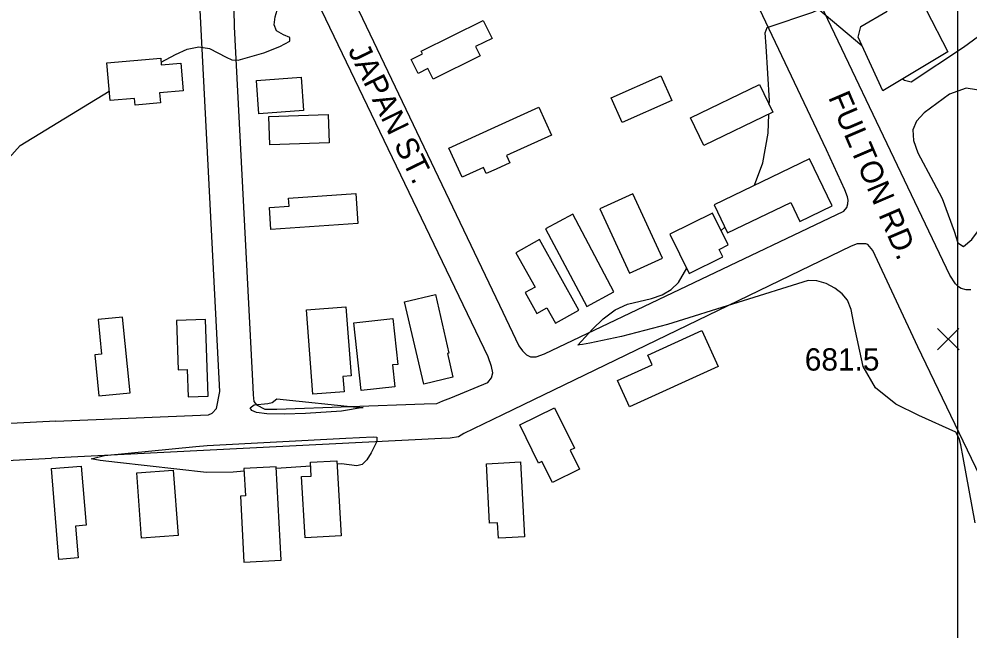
# Model space of a CAD drawing. Extents: x 79600 to 91800, y 75600 to 84400.
# Drawn here: x 81369 to 82008, y 81370 to 81781 of the extents above; entities that cross this region are included whole.
import ezdxf

# ---------------------------------------------------------------- set-up
doc = ezdxf.new("R2010")
doc.units = 0
for name, color, linetype in [('084-085$0$BLDG', 7, 'Continuous'), ('084-085$0$GRID', 7, 'Continuous'), ('084-085$0$INTER', 7, 'Continuous'), ('084-085$0$ROAD', 7, 'Continuous'), ('084-085$0$ROAD-NAME', 7, 'Continuous'), ('084-085$0$SPOTMARK', 7, 'Continuous'), ('084-085$0$SPOTS', 7, 'Continuous')]:
    doc.layers.add(name, color=color, linetype=linetype)

# ---------------------------------------------------------------- blocks, each defined once
blk = doc.blocks.new('084-085$0$SPOTX')
at = {"layer": '084-085$0$SPOTMARK'}
for p, q in [((-0.37, 0.358), (0.351, -0.358)), ((-0.012, 0), (0.347, 0.358)), ((-0.012, 0), (-0.37, -0.358))]:
    blk.add_line(p, q, dxfattribs=at)

msp = doc.modelspace()

# ---------------------------------------------------------------- linework, layer by layer
at = {"layer": '084-085$0$BLDG'}
msp.add_line((81696.36, 81431.64), (81691.33, 81431.38), dxfattribs=at)
for points in [[(81964.42, 81815.21), (81993.54, 81758.64), (81949.71, 81732.4), (81933.16, 81768.37), (81934.98, 81775.53), (81952.64, 81785.91), (81943.34, 81805.28)], [(81687.05, 81767.59), (81675.93, 81762.08), (81679.04, 81755.81), (81647.48, 81740.16), (81643.95, 81747.3), (81637.37, 81744.04), (81632.73, 81753.39), (81640.32, 81757.16), (81639.39, 81759.04), (81681.05, 81779.69)], [(81464.71, 81749.85), (81477.79, 81750.94), (81479.33, 81732.38), (81463.49, 81731.07), (81464.06, 81724.19), (81447.1, 81722.78), (81446.73, 81727.15), (81430.28, 81725.78), (81428.16, 81751.23), (81464.35, 81754.24)], [(81558.64, 81741.5), (81560.35, 81719.12), (81530.38, 81716.83), (81528.68, 81739.21)], [(81808.01, 81725.81), (81774.61, 81711), (81767.24, 81727.62), (81800.64, 81742.43)], [(81820.48, 81714.28), (81866.96, 81736.51), (81875.86, 81717.91), (81829.38, 81695.68)], [(81577.62, 81697.34), (81537.69, 81695.92), (81537.01, 81715.07), (81576.94, 81716.5)], [(81845.44, 81636.84), (81887.9, 81657.22), (81894.02, 81644.49), (81915.72, 81654.9), (81900.54, 81686.54), (81836.37, 81655.74)], [(81537.39, 81653.89), (81550.56, 81654.78), (81550.19, 81660.17), (81595.48, 81663.24), (81596.84, 81643.06), (81538.39, 81639.1)], [(81801.67, 81619.76), (81781.74, 81663.09), (81759.63, 81652.92), (81779.56, 81609.59)], [(81819.66, 81609.56), (81842.22, 81620.65), (81839.73, 81625.69), (81845.82, 81628.69), (81835.32, 81650.05), (81806.67, 81635.96)], [(81741.43, 81649.3), (81723.06, 81639.6), (81750.68, 81587.33), (81769.05, 81597.04)], [(81703.14, 81623.41), (81716.01, 81600.33), (81709.33, 81596.61), (81717.1, 81582.68), (81723.8, 81586.41), (81729.63, 81575.96), (81745.47, 81584.8), (81719, 81632.25)], [(81648.94, 81595.32), (81658.12, 81555.92), (81657.06, 81555.67), (81660.78, 81539.7), (81641.12, 81535.12), (81628.22, 81590.49)], [(81588.67, 81587.02), (81592.25, 81540.66), (81586.77, 81540.24), (81587.56, 81529.97), (81566.58, 81528.35), (81562.21, 81584.98)], [(81422.19, 81578.53), (81424.52, 81555.27), (81420.03, 81554.82), (81422.79, 81527.22), (81443.76, 81529.31), (81438.68, 81580.18)], [(81476.03, 81544.68), (81482.11, 81544.88), (81482.73, 81526.44), (81496.11, 81526.89), (81494.37, 81578.49), (81474.91, 81577.84)], [(81620.3, 81579.11), (81623.68, 81548.31), (81620.18, 81547.93), (81621.79, 81533.2), (81599.06, 81530.71), (81594.07, 81576.24)], [(81779.49, 81519.88), (81771.49, 81537.54), (81794.69, 81548.04), (81791.73, 81554.56), (81828.17, 81571.06), (81839.11, 81546.88)], [(81739.54, 81490.62), (81745.84, 81477.86), (81727.62, 81468.87), (81720.61, 81483.06), (81718.33, 81481.93), (81705.65, 81507.62), (81729.13, 81519.21), (81742.52, 81492.09)], [(81406.99, 81439.49), (81408.75, 81418.22), (81395.9, 81417.16), (81390.83, 81478.22), (81410.85, 81479.88), (81414.15, 81440.08)], [(81520.28, 81478.31), (81521.27, 81459.84), (81517.9, 81459.66), (81520.27, 81415.34), (81545.25, 81416.68), (81541.89, 81479.47)], [(81561.32, 81431.68), (81559.05, 81472.82), (81565.53, 81473.18), (81565.01, 81482.58), (81582.75, 81483.56), (81585.55, 81433.02)], [(81451.46, 81431.51), (81448.23, 81475.36), (81472.72, 81477.16), (81475.95, 81433.31)]]:
    msp.add_lwpolyline(points, close=True, dxfattribs=at)
for points in [[(81688.98, 81707.92), (81718.44, 81721.31), (81726.97, 81702.53)], [(81689.74, 81679.59), (81683.22, 81676.63), (81681.35, 81680.74), (81666.9, 81674.17), (81657.97, 81693.83), (81688.98, 81707.92)], [(81726.97, 81702.53), (81696.86, 81688.85), (81699.13, 81683.85), (81689.74, 81679.59)], [(81691.33, 81431.38), (81690.78, 81441.85), (81685.34, 81441.57), (81683.25, 81481.53), (81695.01, 81482.14)], [(81695.01, 81482.14), (81706.14, 81482.72), (81708.78, 81432.29), (81696.36, 81431.64)]]:
    msp.add_lwpolyline(points, dxfattribs=at)
at = {"layer": '084-085$0$GRID'}
msp.add_line((82000, 84000), (82000, 80000), dxfattribs=at)
at = {"layer": '084-085$0$INTER'}
for p, q in [((81841.09, 81638.3), (81843.64, 81640.59)), ((81565.16, 81479.99), (81541.95, 81478.28))]:
    msp.add_line(p, q, dxfattribs=at)
for points in [[(81963.08, 81740.4), (81964.36, 81739.43), (81968.83, 81738.33), (82003.94, 81761.66), (82027.6, 81778.98), (82050.4, 81796.1), (82062.24, 81805.94), (82071.46, 81815.59), (82073.4, 81819.6)], [(81464.57, 81751.62), (81474.14, 81756.71), (81482.11, 81760.35), (81489.9, 81762.05), (81497.1, 81760.93), (81508.37, 81755.03), (81512.19, 81753.2), (81516.49, 81753), (81533.72, 81757.96), (81544.44, 81762.08), (81551.22, 81765.76), (81551.15, 81768.15), (81546.83, 81770.05), (81542.23, 81772.61), (81540.47, 81776.74), (81541.18, 81782.16), (81542.62, 81786.52)], [(81873.41, 81723.03), (81873.51, 81725.63), (81871.27, 81762.43), (81870.79, 81771.25), (81872.1, 81774.91), (81902.81, 81785.32), (81905.66, 81786.51), (81906.1, 81787.64), (81935.68, 81762.9)], [(82018.44, 81732.08), (82018.38, 81732.12), (82005.83, 81734.05), (81994.62, 81730), (81977.54, 81717.58), (81972.36, 81712), (81969.9, 81706.02), (81970.37, 81698.97), (81973.3, 81690.75), (81983.88, 81671.01), (81989.77, 81659.96), (81997.75, 81637.97), (82000.32, 81630.1), (82003.91, 81627.7), (82009.62, 81632.36), (82023.45, 81651.23), (82029.2, 81658.84), (82030.79, 81660.37)], [(81343.64, 81608.6), (81350.77, 81638.02), (81357.4, 81674.25), (81359.09, 81681.05), (81362.19, 81687.02), (81369.81, 81695.67), (81429.75, 81732.09)], [(81863.54, 81668.78), (81869.04, 81683.83), (81872.67, 81703.76), (81873.16, 81716.62)], [(82011.95, 81441.72), (82003.71, 81485.71), (82002.2, 81494.21), (82001.06, 81498.51), (81998.83, 81502.7), (81974.09, 81514), (81958.43, 81521.62), (81944.82, 81532.5), (81936.51, 81546.85), (81930.38, 81575.89), (81928.53, 81585.35), (81926.07, 81591.49), (81922.5, 81595.87), (81917.51, 81599.7), (81911.6, 81602.79), (81905.5, 81604.62), (81899.57, 81604.78), (81804.91, 81575.21), (81774.1, 81567.01), (81752.74, 81562.69), (81747.84, 81561.76), (81745.91, 81561.39), (81744.74, 81561.33), (81754.59, 81572.06), (81761.67, 81578.97), (81769.77, 81585.02), (81778.16, 81588.78), (81794.27, 81592.75), (81801.37, 81595.23), (81807.5, 81598.75), (81812.4, 81603.49), (81817.97, 81612.98)], [(81495.5, 81493.77), (81588.69, 81498.73), (81607.22, 81499.62), (81609.57, 81499.31), (81609.55, 81496.55), (81605.73, 81488.88), (81602.9, 81484.2), (81599.67, 81480.92), (81596.09, 81480.07), (81585.89, 81481.52), (81582.88, 81481.3)], [(81520.38, 81476.5), (81512.99, 81475.83), (81495.2, 81475.52), (81435.29, 81482.33), (81423.66, 81483.62), (81417.49, 81484.81), (81426.48, 81487.16), (81487.85, 81493.21), (81495.5, 81493.77)]]:
    msp.add_lwpolyline(points, dxfattribs=at)
msp.add_lwpolyline([(81539.18, 81522.6), (81542.35, 81525.08), (81598.24, 81519.44), (81600.37, 81519.24), (81585.81, 81516.89), (81561.66, 81515.28), (81547.44, 81514.9), (81535.69, 81515.1), (81528.71, 81515.99), (81525.61, 81517.25), (81524.54, 81519.2), (81527.23, 81521.06), (81536.33, 81521.93)], close=True, dxfattribs=at)
at = {"layer": '084-085$0$ROAD'}
for points in [[(81912.02, 81692.67), (81714.74, 82108.1), (81712.55, 82110.73), (81709.11, 82113.2), (81706.93, 82113.5), (81701.65, 82113.15), (81697.93, 82111.73), (81678.44, 82102.24), (81499.99, 82015.33), (81497.83, 82013.91), (81495.97, 82012.35), (81494.59, 82009.85), (81494.45, 82006.9), (81496.2, 82001.31), (81590.43, 81801.5), (81692.18, 81588.1)], [(82008.86, 81598.44), (82005.75, 81598.42), (82002.48, 81599.49), (82000.61, 81600.57), (81998.57, 81602.42), (81994.8, 81608.46), (81877.73, 81854.31), (81874.11, 81861.59), (81880.42, 81871.43), (81884.45, 81873.63), (81963.19, 81912.06), (82198.64, 82026.27)], [(81393.89, 81510.14), (81272.46, 81503.91), (81269.26, 81503.91), (81266.97, 81504.36), (81265.29, 81505.43), (81262.99, 81507.26), (81261.47, 81509.85), (81260.55, 81513.82), (81239.36, 81961.57), (81239.36, 81964.47), (81240.12, 81966.31), (81241.95, 81967.83), (81245.46, 81968.91), (81251.11, 81970.28), (81260.11, 81971.97), (81458.06, 81983.81)], [(81393.89, 81510.14), (81496.47, 81514.51), (81498.8, 81515.62), (81501.89, 81518.59), (81504.15, 81530.11), (81481.13, 81973.85), (81479.39, 81979.59), (81474.7, 81982.36), (81472.06, 81982.97), (81465.83, 81983.71), (81458.06, 81983.81)], [(81513.18, 81798.37), (81513.79, 81775.36), (81526.21, 81533.05), (81526.4, 81527.76), (81526.89, 81523.41), (81528.62, 81521.09), (81534.23, 81518.33), (81542.32, 81518.23), (81641.49, 81521.81), (81649.88, 81522.01), (81654.07, 81523.75), (81659.34, 81525.81), (81684.31, 81536.07), (81686.62, 81539.19), (81687.53, 81542.62), (81686.73, 81546.81), (81684.35, 81553.33), (81530.43, 81874.04)], [(81692.18, 81588.1), (81705.14, 81560.92), (81707.49, 81557.36), (81710.15, 81554.73), (81712.81, 81553.51), (81716.69, 81553.53), (81722.28, 81555.43), (81923.48, 81651.39), (81925.64, 81653.89), (81926.25, 81656.38), (81926.39, 81658.87), (81926.06, 81661.04), (81924.32, 81665.85), (81912.02, 81692.67)], [(81700.91, 81261.11), (82047.22, 81260.84), (82051.88, 81261.33), (82056.38, 81263.38), (82059, 81265.89), (82060.37, 81271.02), (82061.39, 81281.91), (82061.94, 81366.5), (82061.6, 81371), (82059.86, 81376.59), (82057.96, 81382.02), (82055.74, 81388.38), (82048.34, 81403.88), (81973.34, 81560.13), (81943.08, 81624.93), (81939.79, 81628.95), (81938.39, 81629.41), (81932.64, 81629.37), (81928.6, 81627.79), (81694.15, 81514.46)], [(81694.15, 81514.46), (81668.2, 81501.92), (81664.48, 81499.56), (81658.89, 81498.75), (81652.98, 81498.4), (81390.78, 81485.24)], [(81544.87, 81261.24), (81288.56, 81260.66), (81283.83, 81261.26), (81280.47, 81262.17), (81277.57, 81264.46), (81275.28, 81267.36), (81272.53, 81271.78), (81271.3, 81278.34), (81262.73, 81462.08), (81262.73, 81467.88), (81263.94, 81470.78), (81266.69, 81474.3), (81270.04, 81476.89), (81274.01, 81478.58), (81278.59, 81479.34), (81390.78, 81485.24)]]:
    msp.add_lwpolyline(points, dxfattribs=at)

# ---------------------------------------------------------------- block references
at = {"layer": '084-085$0$SPOTS', "xscale": 20, "yscale": 20}
msp.add_blockref('084-085$0$SPOTX', (81994.05, 81565.36), dxfattribs=at)

# ---------------------------------------------------------------- texts
at = {"layer": '084-085$0$ROAD-NAME'}
for s, rotation, p in [('JAPAN ST.', 296.10086, (81589.94, 81759.54)), ('FULTON RD.', 293.16755, (81912.85, 81728.02))]:
    msp.add_text(s, height=15, rotation=rotation, dxfattribs=at).set_placement(p)
at = {"layer": '084-085$0$SPOTS'}
msp.add_text('681.5', height=15, dxfattribs=at).set_placement((81897.33, 81544.17))

doc.saveas('drawing.dxf')
